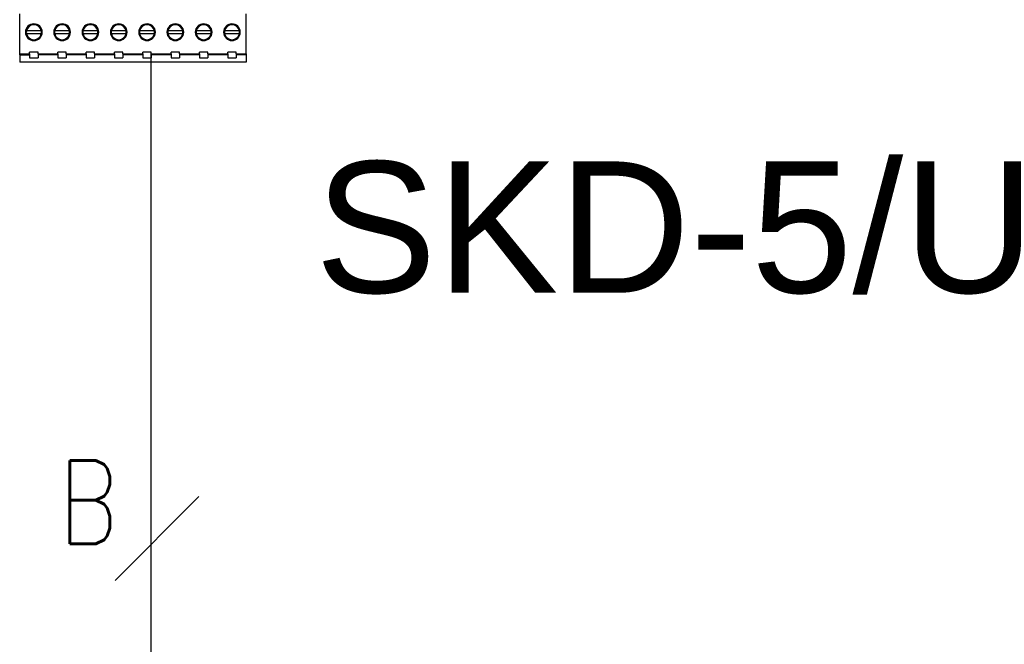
# Model space of a CAD drawing. Header units: millimetres. Extents: x -7023 to 53801, y 9849 to 33561.
# Tile 490 of 537: x 29384 to 29558, y 27839 to 27950. Entities that reach past the tile are written whole.
import ezdxf
from ezdxf.enums import TextEntityAlignment as Align

# ---------------------------------------------------------------- set-up
doc = ezdxf.new("R2010")
doc.units = ezdxf.units.MM
doc.layers.add('IE_SKD', color=6, linetype='Continuous')
doc.layers.add('IE_VSS', color=6, linetype='Continuous')
doc.styles.add('SIMPLEX', font='simplex.shx', dxfattribs={"width": 0.8, "height": 2})
doc.styles.get("Standard").update_dxf_attribs({"font": 'arial.ttf'})

# ---------------------------------------------------------------- blocks, each defined once
blk = doc.blocks.new('Modul kontroli HID X100')
at = {"layer": 'IE_SKD', "linetype": 'Continuous', "lineweight": 25}
for p, q in [((-24081.05, -33323.18), (-24081.05, -33316.03)), ((-24040.41, -33323.18), (-24040.41, -33316.03)), ((-24077.18, -33319.08), (-24079.84, -33319.08)), ((-24079.84, -33319.54), (-24077.18, -33319.54)), ((-24072.1, -33319.08), (-24074.76, -33319.08)), ((-24074.76, -33319.54), (-24072.1, -33319.54)), ((-24067.02, -33319.08), (-24069.68, -33319.08)), ((-24069.68, -33319.54), (-24067.02, -33319.54)), ((-24061.94, -33319.08), (-24064.6, -33319.08)), ((-24064.6, -33319.54), (-24061.94, -33319.54)), ((-24056.86, -33319.08), (-24059.52, -33319.08)), ((-24059.52, -33319.54), (-24056.86, -33319.54)), ((-24051.78, -33319.08), (-24054.44, -33319.08)), ((-24054.44, -33319.54), (-24051.78, -33319.54)), ((-24046.7, -33319.08), (-24049.36, -33319.08)), ((-24049.36, -33319.54), (-24046.7, -33319.54)), ((-24041.62, -33319.08), (-24044.28, -33319.08)), ((-24044.28, -33319.54), (-24041.62, -33319.54)), ((-24081.05, -33323.18), (-24079.26, -33323.18)), ((-24081.05, -33323.36), (-24081.05, -33323.18)), ((-24081.05, -33323.36), (-24079.26, -33323.36)), ((-24081.05, -33323.36), (-24081.05, -33324.71)), ((-24077.76, -33322.91), (-24079.26, -33322.91)), ((-24079.26, -33323.18), (-24079.26, -33322.91)), ((-24079.26, -33323.18), (-24079.26, -33323.36)), ((-24079.26, -33323.36), (-24079.26, -33323.91)), ((-24079.26, -33323.91), (-24077.76, -33323.91)), ((-24077.76, -33323.18), (-24077.76, -33322.91)), ((-24077.76, -33323.18), (-24074.18, -33323.18)), ((-24077.76, -33323.18), (-24077.76, -33323.36)), ((-24074.18, -33323.36), (-24077.76, -33323.36)), ((-24077.76, -33323.36), (-24077.76, -33323.91)), ((-24072.68, -33322.91), (-24074.18, -33322.91)), ((-24074.18, -33323.18), (-24074.18, -33322.91)), ((-24074.18, -33323.18), (-24074.18, -33323.36)), ((-24074.18, -33323.36), (-24074.18, -33323.91)), ((-24074.18, -33323.91), (-24072.68, -33323.91)), ((-24072.68, -33323.18), (-24072.68, -33322.91)), ((-24072.68, -33323.18), (-24069.1, -33323.18)), ((-24072.68, -33323.18), (-24072.68, -33323.36)), ((-24069.1, -33323.36), (-24072.68, -33323.36)), ((-24072.68, -33323.36), (-24072.68, -33323.91)), ((-24067.6, -33322.91), (-24069.1, -33322.91)), ((-24069.1, -33323.18), (-24069.1, -33322.91)), ((-24069.1, -33323.18), (-24069.1, -33323.36)), ((-24069.1, -33323.36), (-24069.1, -33323.91)), ((-24069.1, -33323.91), (-24067.6, -33323.91)), ((-24067.6, -33323.18), (-24067.6, -33322.91)), ((-24067.6, -33323.18), (-24064.02, -33323.18)), ((-24067.6, -33323.18), (-24067.6, -33323.36)), ((-24064.02, -33323.36), (-24067.6, -33323.36)), ((-24067.6, -33323.36), (-24067.6, -33323.91)), ((-24062.52, -33322.91), (-24064.02, -33322.91)), ((-24064.02, -33323.18), (-24064.02, -33322.91)), ((-24064.02, -33323.18), (-24064.02, -33323.36)), ((-24064.02, -33323.36), (-24064.02, -33323.91)), ((-24064.02, -33323.91), (-24062.52, -33323.91)), ((-24062.52, -33323.18), (-24062.52, -33322.91)), ((-24062.52, -33323.18), (-24058.94, -33323.18)), ((-24062.52, -33323.18), (-24062.52, -33323.36)), ((-24058.94, -33323.36), (-24062.52, -33323.36)), ((-24062.52, -33323.36), (-24062.52, -33323.91)), ((-24057.44, -33322.91), (-24058.94, -33322.91)), ((-24058.94, -33323.18), (-24058.94, -33322.91)), ((-24058.94, -33323.18), (-24058.94, -33323.36)), ((-24058.94, -33323.36), (-24058.94, -33323.91)), ((-24058.94, -33323.91), (-24057.44, -33323.91)), ((-24057.44, -33323.18), (-24057.44, -33322.91)), ((-24057.44, -33323.18), (-24053.86, -33323.18)), ((-24057.44, -33323.18), (-24057.44, -33323.36)), ((-24053.86, -33323.36), (-24057.44, -33323.36)), ((-24057.44, -33323.36), (-24057.44, -33323.91)), ((-24052.36, -33322.91), (-24053.86, -33322.91)), ((-24053.86, -33323.18), (-24053.86, -33322.91)), ((-24053.86, -33323.18), (-24053.86, -33323.36)), ((-24053.86, -33323.36), (-24053.86, -33323.91)), ((-24053.86, -33323.91), (-24052.36, -33323.91)), ((-24052.36, -33323.18), (-24052.36, -33322.91)), ((-24052.36, -33323.18), (-24048.78, -33323.18)), ((-24052.36, -33323.18), (-24052.36, -33323.36)), ((-24048.78, -33323.36), (-24052.36, -33323.36)), ((-24052.36, -33323.36), (-24052.36, -33323.91)), ((-24047.28, -33322.91), (-24048.78, -33322.91)), ((-24048.78, -33323.18), (-24048.78, -33322.91)), ((-24048.78, -33323.18), (-24048.78, -33323.36)), ((-24048.78, -33323.36), (-24048.78, -33323.91)), ((-24048.78, -33323.91), (-24047.28, -33323.91)), ((-24047.28, -33323.18), (-24047.28, -33322.91)), ((-24047.28, -33323.18), (-24043.7, -33323.18)), ((-24047.28, -33323.18), (-24047.28, -33323.36)), ((-24043.7, -33323.36), (-24047.28, -33323.36)), ((-24047.28, -33323.36), (-24047.28, -33323.91)), ((-24043.7, -33323.18), (-24043.7, -33322.91)), ((-24042.2, -33322.91), (-24043.7, -33322.91)), ((-24043.7, -33323.18), (-24043.7, -33323.36)), ((-24043.7, -33323.36), (-24043.7, -33323.91)), ((-24043.7, -33323.91), (-24042.2, -33323.91)), ((-24042.2, -33323.18), (-24042.2, -33322.91)), ((-24042.2, -33323.18), (-24040.41, -33323.18)), ((-24042.2, -33323.18), (-24042.2, -33323.36)), ((-24040.41, -33323.36), (-24042.2, -33323.36)), ((-24042.2, -33323.36), (-24042.2, -33323.91)), ((-24040.41, -33323.18), (-24040.41, -33323.36)), ((-24040.41, -33323.36), (-24040.41, -33324.71)), ((-24040.41, -33324.71), (-24081.05, -33324.71))]:
    blk.add_line(p, q, dxfattribs=at)
for centre, radius, start, end in [((-24078.51, -33319.31), 1.5, 0, 180), ((-24078.51, -33319.31), 1.35, 9.7945, 170.2055), ((-24073.43, -33319.31), 1.5, 0, 180), ((-24073.43, -33319.31), 1.35, 9.7945, 170.2055), ((-24068.35, -33319.31), 1.5, 0, 180), ((-24068.35, -33319.31), 1.35, 9.7945, 170.2055), ((-24063.27, -33319.31), 1.5, 0, 180), ((-24063.27, -33319.31), 1.35, 9.7945, 170.2055), ((-24058.19, -33319.31), 1.5, 0, 180), ((-24058.19, -33319.31), 1.35, 9.7945, 170.2055), ((-24053.11, -33319.31), 1.5, 0, 180), ((-24053.11, -33319.31), 1.35, 9.7945, 170.2055), ((-24048.03, -33319.31), 1.5, 0, 180), ((-24048.03, -33319.31), 1.35, 9.7945, 170.2055), ((-24042.95, -33319.31), 1.5, 0, 180), ((-24042.95, -33319.31), 1.35, 9.7945, 170.2055), ((-24078.51, -33319.31), 1.5, 180, 0), ((-24078.51, -33319.31), 1.35, 170.2055, 180), ((-24078.51, -33319.31), 1.35, 180, 189.7945), ((-24078.51, -33319.31), 1.35, 189.7945, 350.2055), ((-24078.51, -33319.31), 1.35, 0, 9.7945), ((-24078.51, -33319.31), 1.35, 350.2055, 0), ((-24073.43, -33319.31), 1.5, 180, 0), ((-24073.43, -33319.31), 1.35, 170.2055, 180), ((-24073.43, -33319.31), 1.35, 180, 189.7945), ((-24073.43, -33319.31), 1.35, 189.7945, 350.2055), ((-24073.43, -33319.31), 1.35, 0, 9.7945), ((-24073.43, -33319.31), 1.35, 350.2055, 0), ((-24068.35, -33319.31), 1.5, 180, 0), ((-24068.35, -33319.31), 1.35, 170.2055, 180), ((-24068.35, -33319.31), 1.35, 180, 189.7945), ((-24068.35, -33319.31), 1.35, 189.7945, 350.2055), ((-24068.35, -33319.31), 1.35, 0, 9.7945), ((-24068.35, -33319.31), 1.35, 350.2055, 0), ((-24063.27, -33319.31), 1.5, 180, 0), ((-24063.27, -33319.31), 1.35, 170.2055, 180), ((-24063.27, -33319.31), 1.35, 180, 189.7945), ((-24063.27, -33319.31), 1.35, 189.7945, 350.2055), ((-24063.27, -33319.31), 1.35, 0, 9.7945), ((-24063.27, -33319.31), 1.35, 350.2055, 0), ((-24058.19, -33319.31), 1.5, 180, 0), ((-24058.19, -33319.31), 1.35, 170.2055, 180), ((-24058.19, -33319.31), 1.35, 180, 189.7945), ((-24058.19, -33319.31), 1.35, 189.7945, 350.2055), ((-24058.19, -33319.31), 1.35, 0, 9.7945), ((-24058.19, -33319.31), 1.35, 350.2055, 0), ((-24053.11, -33319.31), 1.5, 180, 0), ((-24053.11, -33319.31), 1.35, 170.2055, 180), ((-24053.11, -33319.31), 1.35, 180, 189.7945), ((-24053.11, -33319.31), 1.35, 189.7945, 350.2055), ((-24053.11, -33319.31), 1.35, 0, 9.7945), ((-24053.11, -33319.31), 1.35, 350.2055, 0), ((-24048.03, -33319.31), 1.5, 180, 0), ((-24048.03, -33319.31), 1.35, 170.2055, 180), ((-24048.03, -33319.31), 1.35, 180, 189.7945), ((-24048.03, -33319.31), 1.35, 189.7945, 350.2055), ((-24048.03, -33319.31), 1.35, 0, 9.7945), ((-24048.03, -33319.31), 1.35, 350.2055, 0), ((-24042.95, -33319.31), 1.5, 180, 0), ((-24042.95, -33319.31), 1.35, 170.2055, 180), ((-24042.95, -33319.31), 1.35, 180, 189.7945), ((-24042.95, -33319.31), 1.35, 189.7945, 350.2055), ((-24042.95, -33319.31), 1.35, 0, 9.7945), ((-24042.95, -33319.31), 1.35, 350.2055, 0)]:
    blk.add_arc(centre, radius, start, end, dxfattribs=at)

msp = doc.modelspace()

# ---------------------------------------------------------------- linework, layer by layer
at = {"layer": 'IE_SKD', "color": 5}
msp.add_line((29407.14, 27759.73, 346.72), (29407.14, 27943.83, 346.72), dxfattribs=at)
at = {"layer": 'IE_VSS', "color": 5, "elevation": 1202.97}
msp.add_lwpolyline([(29400.79, 27850.36), (29415.63, 27865.2)], dxfattribs=at)

# ---------------------------------------------------------------- block references
at = {"layer": 'IE_SKD', "ltscale": 200, "transparency": 33554687, "xscale": 0.9870040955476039, "yscale": 0.9870040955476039, "zscale": 0.9870040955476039}
msp.add_blockref('Modul kontroli HID X100', (53151.96, 60833.79, 346.72), dxfattribs=at)

# ---------------------------------------------------------------- texts
at = {"layer": 'IE_SKD', "linetype": 'Continuous'}
msp.add_text('SKD-5/U', height=23.27, dxfattribs=at).set_placement((29436.15, 27924.6, 1545.47), align=Align.TOP_LEFT)
at = {"layer": 'IE_VSS', "color": 5, "style": 'SIMPLEX', "width": 0.8}
msp.add_text('B', height=14.77, dxfattribs=at).set_placement((29401.38, 27856.82, 1202.97), align=Align.RIGHT)

doc.saveas('drawing.dxf')
